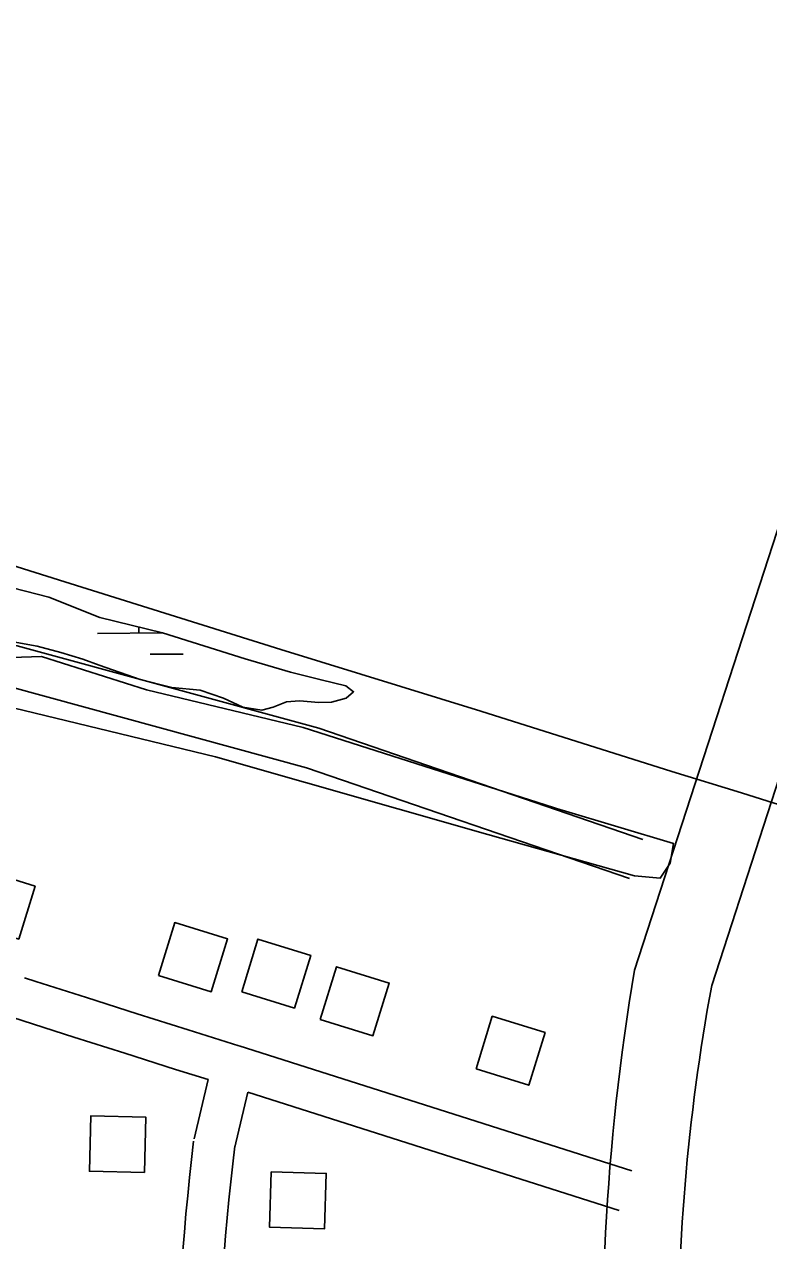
# Model space of a CAD drawing. Extents: x 3568792 to 3606828, y 529143 to 554785.
# Drawn here: x 3587225 to 3587764, y 541340 to 542220 of the extents above; entities that cross this region are included whole.
import ezdxf

# ---------------------------------------------------------------- set-up
doc = ezdxf.new("R2010")
doc.units = 0
for name, color, linetype in [('V-BLDG-OTLN', 7, 'Continuous'), ('V-LEVE-TOET', 7, 'Continuous'), ('V-RAIL-TRAK', 7, 'Continuous'), ('V-ROAD-CNTR', 7, 'Continuous'), ('V-WETL-SWMP', 7, 'Continuous')]:
    doc.layers.add(name, color=color, linetype=linetype)

msp = doc.modelspace()

# ---------------------------------------------------------------- linework, layer by layer
at = {"layer": 'V-BLDG-OTLN'}
for points in [[(3587182.9095957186, 541569.8908339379), (3587221.1255192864, 541558.0768575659), (3587232.9384956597, 541596.2927811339), (3587194.722572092, 541608.1057575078)], [(3587322.1743171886, 541531.740910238), (3587360.3902407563, 541519.926933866), (3587372.20321713, 541558.1428574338), (3587333.987293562, 541569.9558338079)], [(3587382.367196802, 541519.8459340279), (3587420.58312037, 541508.0319576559), (3587432.396096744, 541546.2478812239), (3587394.180173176, 541558.0608575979)], [(3587439.096083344, 541499.8249740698), (3587477.312006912, 541488.0109976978), (3587489.124983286, 541526.2269212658), (3587450.9090597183, 541538.03989764)], [(3587551.9268576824, 541463.9930457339), (3587590.14278125, 541452.1790693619), (3587601.955757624, 541490.39499293), (3587563.739834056, 541502.2079693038)], [(3587312.169337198, 541389.0401956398), (3587313.141335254, 541429.028115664), (3587273.1524152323, 541429.9991137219), (3587272.1814171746, 541390.0111936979)], [(3587403.642154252, 541389.5421946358), (3587402.4321566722, 541349.5602746), (3587442.41307671, 541348.35027702), (3587443.6240742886, 541388.331197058)]]:
    msp.add_lwpolyline(points, close=True, dxfattribs=at)
at = {"layer": 'V-LEVE-TOET'}
for points in [[(3585559.357, 540497.591), (3585812.4790000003, 540743.359), (3586086.666, 541027.507), (3586197.245, 541140.362), (3586257.755, 541201.606), (3586558.5100000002, 541503.303), (3586746.171, 541686.42), (3586853.8710000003, 541788.3470000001), (3586864.324, 541796.077), (3586987.2630000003, 541762.334), (3587105.853, 541732.568), (3587193.95, 541731.081), (3587363.409, 541690.088), (3587560.556, 541633.654), (3587666.4930000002, 541603.73), (3587685.254, 541602.205), (3587692.433, 541612.961)], [(3587692.433, 541612.961), (3587694.72, 541627.307), (3587614.1520000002, 541651.361), (3587614.089, 541651.363), (3587426.981, 541711.099), (3587313.577, 541738.558), (3587237.5330000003, 541762.629), (3587237.455, 541762.631), (3587165.0130000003, 541760.304)]]:
    msp.add_lwpolyline(points, dxfattribs=at)
at = {"layer": 'V-RAIL-TRAK'}
msp.add_lwpolyline([(3585851.0270000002, 542257.546), (3585981.673, 542215.74), (3586115.069, 542174.277), (3586261.323, 542127.893), (3586395.105, 542086.032), (3586532.4020000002, 542043.327), (3586679.054, 541997.327), (3586817.115, 541953.435), (3586967.6720000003, 541906.587), (3587115.886, 541860.169), (3587143.8370000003, 541851.426), (3587185.1350000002, 541838.452), (3587254.345, 541816.661), (3587410.751, 541767.751), (3587555.4620000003, 541722.961), (3587693.5300000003, 541679.459), (3587743.987, 541663.794), (3587762.97, 541657.902), (3587825.758, 541638.409), (3587966.164, 541594.084)], dxfattribs=at)
at = {"layer": 'V-ROAD-CNTR'}
for p, q in [((3587358.111245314, 541456.2950611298), (3587347.90326573, 541413.4041469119)), ((3587386.78818796, 541447.218079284), (3587377.087207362, 541406.4581608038)), ((3587655.4566506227, 541361.6352504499), (3587386.78818796, 541447.218079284))]:
    msp.add_line(p, q, dxfattribs=at)
for points in [[(3587922.6871161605, 542324.3793249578), (3587666.6656282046, 541535.5219026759)], [(3587909.6071423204, 542101.050771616), (3587722.445516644, 541524.3659249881)], [(3587672.649616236, 541630.168713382), (3587438.2200850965, 541710.6185524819), (3587219.989521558, 541770.31443309), (3587198.1685651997, 541773.0444276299), (3587169.769621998, 541774.9274238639), (3587064.8178319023, 541773.3804269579), (3587043.8118739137, 541778.5524166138), (3587029.0449034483, 541783.0274076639), (3586906.4771485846, 541821.6583304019)], [(3587662.9116357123, 541601.7927701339), (3587429.384102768, 541681.932609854), (3587214.139533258, 541740.8124920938), (3587195.310570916, 541743.1684873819), (3587168.997623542, 541744.913483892), (3587061.3958387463, 541743.326487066), (3587035.869889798, 541749.612474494), (3587020.1849211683, 541754.365464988), (3586892.7491760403, 541794.5303846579)], [(3587380.4352006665, 541480.7270122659), (3587343.625274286, 541492.290989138), (3587306.854347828, 541503.925965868), (3587270.107421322, 541515.6359424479), (3587233.3804947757, 541527.4239188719), (3587225.33851086, 541530.0169136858)], [(3587358.111245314, 541456.2950611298), (3587334.605292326, 541463.6790463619), (3587297.7743659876, 541475.332023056), (3587260.9694395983, 541487.0619995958), (3587224.194513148, 541498.8659759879), (3587216.132529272, 541501.46497079)], [(3587664.5626324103, 541390.219193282), (3587380.492200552, 541480.709012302)], [(3587347.5922663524, 541411.632150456), (3587346.0972693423, 541398.5301766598), (3587344.677272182, 541385.3742029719), (3587343.3372748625, 541372.2102293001), (3587342.07827738, 541359.0382556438), (3587340.8992797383, 541345.859282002), (3587339.8002819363, 541332.6723083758), (3587338.781283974, 541319.4813347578), (3587337.8432858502, 541306.2813611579), (3587336.985287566, 541293.0773875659), (3587336.206289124, 541279.8684139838), (3587335.509290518, 541266.653440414), (3587334.89329175, 541253.437466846), (3587334.356292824, 541240.2164932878), (3587333.9002937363, 541226.991519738), (3587333.5262944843, 541213.7655461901), (3587333.231295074, 541200.5365726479), (3587333.0162955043, 541187.3055991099), (3587332.699296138, 541155.9236618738)], [(3587377.3982067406, 541408.23015726), (3587375.9132097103, 541395.22018328), (3587374.5132125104, 541382.2462092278), (3587373.19321515, 541369.2642351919), (3587371.9502176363, 541356.2742611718), (3587370.787219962, 541343.2772871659), (3587369.704222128, 541330.272313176), (3587368.699224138, 541317.2613391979), (3587367.7732259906, 541304.2453652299), (3587366.927227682, 541291.223391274), (3587366.1602292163, 541278.1964173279), (3587365.47323059, 541265.1654433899), (3587364.865231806, 541252.129469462), (3587364.3362328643, 541239.09049554), (3587363.8862337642, 541226.0495216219), (3587363.5162345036, 541213.00554771), (3587363.225235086, 541199.9585738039), (3587363.014235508, 541186.9115998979), (3587362.8832357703, 541173.8626259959), (3587362.830235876, 541160.8136520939), (3587362.857235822, 541147.7506782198), (3587362.8892357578, 541142.7106882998)]]:
    msp.add_lwpolyline(points, dxfattribs=at)
for centre, radius, start, end in [((3589279.5555945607, 541261.4037421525), 1636.0179734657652, 170.3544769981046, 197.1204103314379), ((3589166.9193420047, 541258.1417985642), 1468.802205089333, 169.5572875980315, 180.90057370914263)]:
    msp.add_arc(centre, radius, start, end, dxfattribs=at)
at = {"layer": 'V-WETL-SWMP'}
for p, q in [((3587277.981764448, 541779.2995159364), (3587325.060392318, 541779.6966801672)), ((3587316.1105700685, 541764.1896304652), (3587340.1097092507, 541764.392091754))]:
    msp.add_line(p, q, dxfattribs=at)
msp.add_lwpolyline([(3587208.205, 541814.389), (3587242.769, 541805.6190000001), (3587279.852, 541790.912), (3587325.18, 541779.667), (3587384.792, 541760.977), (3587417.702, 541751.253), (3587439.875, 541745.639), (3587457.8140000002, 541741.406), (3587463.308, 541737.056), (3587457.992, 541732.561), (3587447.461, 541729.465), (3587438.289, 541729.292), (3587424.228, 541730.512), (3587414.718, 541729.6900000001), (3587405.1580000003, 541725.922), (3587396.935, 541723.768), (3587383.218, 541725.965), (3587369.2460000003, 541732.4230000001), (3587352.316, 541738.275), (3587331.719, 541740.261), (3587308.8910000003, 541745.886), (3587279.2660000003, 541756.21), (3587267.552, 541760.665), (3587251.588, 541765.519), (3587234.309, 541770.068), (3587214.395, 541773.679)], dxfattribs=at)
msp.add_arc((3587272.735011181, 541779.7300733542), 35.24628790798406, 359.71152639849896, 6.954957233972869, dxfattribs=at)

doc.saveas('drawing.dxf')
